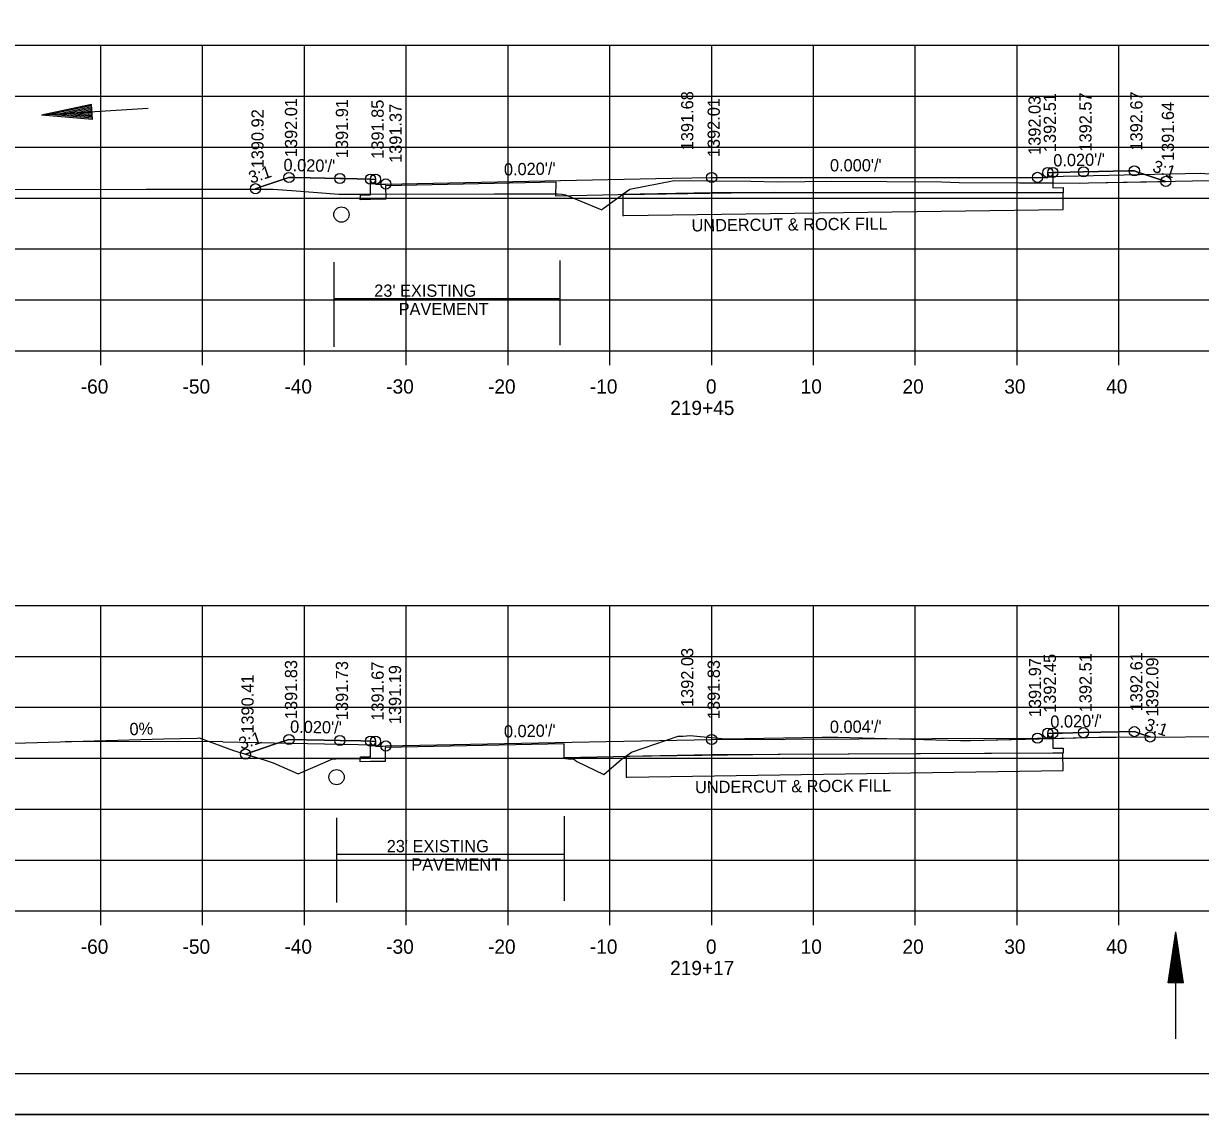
# Model space of a CAD drawing. Extents: x 1374311 to 1383814, y 384102 to 406278.
# Drawn here: x 1382572.5 to 1382688.1, y 405638.4 to 405745.5 of the extents above; entities that cross this region are included whole.
import ezdxf

# ---------------------------------------------------------------- set-up
doc = ezdxf.new("R2010")
doc.units = 0
for name, color, linetype in [('R_Axis', 7, 'Continuous'), ('R_Axis Annot', 7, 'Continuous'), ('R_Border', 7, 'Continuous'), ('R_Draft', 7, 'Continuous'), ('R_Exist Surface', 7, 'Continuous'), ('R_Fin Surface', 7, 'Continuous'), ('R_Grid', 7, 'Continuous'), ('R_No Plot', 7, 'Continuous'), ('R_Water', 7, 'Continuous'), ('R_Xsect Elev', 7, 'Continuous'), ('R_Xsect Slope', 7, 'Continuous')]:
    doc.layers.add(name, color=color, linetype=linetype)

msp = doc.modelspace()

# ---------------------------------------------------------------- linework, layer by layer
at = {"layer": 'R_Axis'}
for p, q in [((1382500.07, 405713.4), (1382780.07, 405713.4)), ((1382580.07, 405712), (1382580.07, 405713.4)), ((1382590.07, 405712), (1382590.07, 405713.4)), ((1382600.07, 405712), (1382600.07, 405713.4)), ((1382610.07, 405712), (1382610.07, 405713.4)), ((1382620.07, 405712), (1382620.07, 405713.4)), ((1382630.07, 405712), (1382630.07, 405713.4)), ((1382640.07, 405712), (1382640.07, 405713.4)), ((1382650.07, 405712), (1382650.07, 405713.4)), ((1382660.07, 405712), (1382660.07, 405713.4)), ((1382670.07, 405712), (1382670.07, 405713.4)), ((1382680.07, 405712), (1382680.07, 405713.4)), ((1382500.07, 405658.4), (1382780.07, 405658.4)), ((1382580.07, 405657), (1382580.07, 405658.4)), ((1382590.07, 405657), (1382590.07, 405658.4)), ((1382600.07, 405657), (1382600.07, 405658.4)), ((1382610.07, 405657), (1382610.07, 405658.4)), ((1382620.07, 405657), (1382620.07, 405658.4)), ((1382630.07, 405657), (1382630.07, 405658.4)), ((1382640.07, 405657), (1382640.07, 405658.4)), ((1382650.07, 405657), (1382650.07, 405658.4)), ((1382660.07, 405657), (1382660.07, 405658.4)), ((1382670.07, 405657), (1382670.07, 405658.4)), ((1382680.07, 405657), (1382680.07, 405658.4))]:
    msp.add_line(p, q, dxfattribs=at)
at = {"layer": 'R_Border'}
msp.add_line((1382798.25, 405642.4), (1382482.07, 405642.4), dxfattribs=at)
at = {"layer": 'R_Draft'}
for p, q in [((1382579.18, 405737.6), (1382574.24, 405736.54)), ((1382579.19, 405737.48), (1382575.07, 405736.59)), ((1382579.2, 405737.35), (1382575.93, 405736.64)), ((1382579.27, 405736.11), (1382579.18, 405737.6)), ((1382579.27, 405736.11), (1382574.24, 405736.54)), ((1382579.27, 405736.23), (1382575.07, 405736.59)), ((1382579.26, 405736.36), (1382575.93, 405736.64)), ((1382579.2, 405737.23), (1382576.76, 405736.7)), ((1382579.25, 405736.48), (1382576.76, 405736.7)), ((1382579.21, 405737.1), (1382577.61, 405736.75)), ((1382579.24, 405736.61), (1382577.61, 405736.75)), ((1382579.22, 405736.97), (1382578.44, 405736.8)), ((1382579.23, 405736.74), (1382578.44, 405736.8)), ((1382684.9, 405651.36), (1382685.64, 405656.36)), ((1382685.03, 405651.36), (1382685.64, 405655.52)), ((1382686.4, 405651.36), (1382685.64, 405656.36)), ((1382686.28, 405651.36), (1382685.64, 405655.52)), ((1382685.15, 405651.36), (1382685.64, 405654.66)), ((1382686.15, 405651.36), (1382685.64, 405654.66)), ((1382685.28, 405651.36), (1382685.65, 405653.83)), ((1382685.41, 405651.36), (1382685.65, 405652.98)), ((1382686.02, 405651.36), (1382685.65, 405653.83)), ((1382685.89, 405651.36), (1382685.65, 405652.98)), ((1382685.53, 405651.36), (1382685.65, 405652.15)), ((1382685.77, 405651.36), (1382685.65, 405652.15)), ((1382686.4, 405651.36), (1382684.9, 405651.36))]:
    msp.add_line(p, q, dxfattribs=at)
at = {"layer": 'R_Exist Surface'}
for points in [[(1382570.74, 405729.23), (1382584.52, 405729.27), (1382588.24, 405729.28), (1382596.99, 405729.27), (1382599.28, 405729.11), (1382603.45, 405728.78), (1382618.73, 405728.8), (1382624.93, 405728.83), (1382625.39, 405728.77), (1382625.7, 405728.71), (1382629.12, 405727.32), (1382629.27, 405727.25), (1382629.42, 405727.37), (1382632.04, 405729.29), (1382636.38, 405730.11), (1382636.39, 405730.11), (1382643.92, 405730.06), (1382646.56, 405729.99), (1382651.87, 405730.06), (1382662.69, 405729.98), (1382664.39, 405729.94), (1382676.18, 405729.87), (1382677.08, 405729.89), (1382685.6, 405730.05), (1382688.98, 405730.12)], [(1382566.99, 405674.75), (1382586.26, 405675.31), (1382589.54, 405675.38), (1382589.74, 405675.4), (1382593.12, 405674.16), (1382596.13, 405673.24), (1382597.01, 405672.93), (1382599.45, 405671.85), (1382602.12, 405673.01), (1382602.76, 405673.3), (1382603.16, 405673.33), (1382604.36, 405673.37), (1382618.16, 405673.39), (1382625.49, 405673.4), (1382626.21, 405673.3), (1382626.5, 405673.34), (1382626.84, 405673.08), (1382629.49, 405671.8), (1382631.18, 405673.26), (1382632.19, 405673.99), (1382636.77, 405675.56), (1382637.26, 405675.55), (1382637.93, 405675.62), (1382641.43, 405675.31), (1382650.91, 405675.45), (1382652.09, 405675.47), (1382652.36, 405675.47), (1382652.45, 405675.47), (1382664.5, 405675.15), (1382665.5, 405675.15), (1382678.09, 405675.45), (1382679.78, 405675.48), (1382693.37, 405675.53)]]:
    msp.add_lwpolyline(points, dxfattribs=at)
at = {"layer": 'R_Fin Surface'}
for p, q in [((1382646.25, 405728.94), (1382631.33, 405728.73)), ((1382631.33, 405728.73), (1382631.33, 405728.73)), ((1382631.33, 405728.73), (1382631.33, 405728.73)), ((1382631.33, 405728.73), (1382631.33, 405726.69)), ((1382674.58, 405728.93), (1382646.25, 405728.94)), ((1382674.58, 405727.29), (1382674.58, 405728.93)), ((1382631.43, 405726.69), (1382674.58, 405727.29)), ((1382631.33, 405726.69), (1382631.43, 405726.69)), ((1382646.59, 405673.78), (1382631.67, 405673.57)), ((1382674.55, 405673.89), (1382646.59, 405673.78)), ((1382674.58, 405672.2), (1382674.55, 405673.89)), ((1382631.67, 405673.57), (1382631.67, 405673.57)), ((1382631.67, 405673.57), (1382631.67, 405673.57)), ((1382631.67, 405673.57), (1382631.67, 405671.53)), ((1382631.67, 405671.53), (1382631.77, 405671.53)), ((1382631.77, 405671.53), (1382674.58, 405672.2))]:
    msp.add_line(p, q, dxfattribs=at)
for points in [[(1382595.27, 405729.32), (1382595.8, 405729.5), (1382598.56, 405730.42), (1382599.17, 405730.41), (1382603.56, 405730.32), (1382603.93, 405730.31), (1382606.56, 405730.26), (1382606.62, 405730.26), (1382607.06, 405730.26), (1382607.07, 405729.82), (1382607.07, 405729.76), (1382607.19, 405729.76), (1382608.07, 405729.78), (1382636.17, 405730.34), (1382640.07, 405730.42), (1382668.17, 405730.42), (1382672.07, 405730.43), (1382672.19, 405730.43), (1382673.07, 405730.41), (1382673.08, 405730.85), (1382673.08, 405730.91), (1382673.14, 405730.91), (1382673.58, 405730.91), (1382673.95, 405730.92), (1382676.58, 405730.97), (1382680.97, 405731.06), (1382681.58, 405731.07), (1382681.82, 405730.99), (1382684.67, 405730.04)], [(1382673.58, 405730.91), (1382673.59, 405729.42), (1382674.59, 405729.43), (1382674.58, 405728.93), (1382673.58, 405728.93), (1382640.07, 405728.92), (1382624.78, 405728.6), (1382624.79, 405729.95), (1382608.05, 405729.61), (1382608.06, 405728.28), (1382606.56, 405728.25), (1382605.56, 405728.23), (1382605.57, 405728.73), (1382606.57, 405728.73), (1382606.56, 405730.26)], [(1382594.29, 405673.81), (1382597.24, 405674.8), (1382598.56, 405675.24), (1382601.98, 405675.17), (1382603.56, 405675.14), (1382605.61, 405675.1), (1382606.56, 405675.08), (1382606.71, 405675.08), (1382607.06, 405675.08), (1382607.06, 405674.73), (1382607.07, 405674.58), (1382607.75, 405674.59), (1382608.07, 405674.6), (1382629.7, 405675.03), (1382640.07, 405675.24), (1382661.72, 405675.32), (1382672.07, 405675.37), (1382672.75, 405675.36), (1382673.07, 405675.35), (1382673.07, 405675.7), (1382673.08, 405675.85), (1382673.23, 405675.85), (1382673.58, 405675.85), (1382674.51, 405675.87), (1382676.58, 405675.91), (1382680, 405675.98), (1382681.58, 405676.01), (1382682.01, 405675.87), (1382683.14, 405675.49)], [(1382673.58, 405675.85), (1382673.59, 405674.37), (1382674.59, 405674.38), (1382674.58, 405673.88), (1382673.58, 405673.88), (1382640.07, 405673.74), (1382625.58, 405673.44), (1382625.59, 405674.81), (1382608.01, 405674.45), (1382608.01, 405673.08), (1382606.56, 405673.07), (1382605.56, 405673.05), (1382605.57, 405673.55), (1382606.57, 405673.55), (1382606.56, 405675.08)]]:
    msp.add_lwpolyline(points, dxfattribs=at)
at = {"layer": 'R_Grid'}
for p, q in [((1382500.07, 405743.4), (1382780.07, 405743.4)), ((1382580.07, 405713.4), (1382580.07, 405743.4)), ((1382590.07, 405713.4), (1382590.07, 405743.4)), ((1382600.07, 405713.4), (1382600.07, 405743.4)), ((1382610.07, 405713.4), (1382610.07, 405743.4)), ((1382620.07, 405713.4), (1382620.07, 405743.4)), ((1382630.07, 405713.4), (1382630.07, 405743.4)), ((1382640.07, 405713.4), (1382640.07, 405743.4)), ((1382650.07, 405713.4), (1382650.07, 405743.4)), ((1382660.07, 405713.4), (1382660.07, 405743.4)), ((1382670.07, 405713.4), (1382670.07, 405743.4)), ((1382680.07, 405713.4), (1382680.07, 405743.4)), ((1382500.07, 405738.4), (1382780.07, 405738.4)), ((1382500.07, 405733.4), (1382780.07, 405733.4)), ((1382500.07, 405728.4), (1382780.07, 405728.4)), ((1382500.07, 405723.4), (1382780.07, 405723.4)), ((1382500.07, 405718.4), (1382780.07, 405718.4)), ((1382500.07, 405713.4), (1382780.07, 405713.4)), ((1382500.07, 405688.4), (1382780.07, 405688.4)), ((1382580.07, 405658.4), (1382580.07, 405688.4)), ((1382590.07, 405658.4), (1382590.07, 405688.4)), ((1382600.07, 405658.4), (1382600.07, 405688.4)), ((1382610.07, 405658.4), (1382610.07, 405688.4)), ((1382620.07, 405658.4), (1382620.07, 405688.4)), ((1382630.07, 405658.4), (1382630.07, 405688.4)), ((1382640.07, 405658.4), (1382640.07, 405688.4)), ((1382650.07, 405658.4), (1382650.07, 405688.4)), ((1382660.07, 405658.4), (1382660.07, 405688.4)), ((1382670.07, 405658.4), (1382670.07, 405688.4)), ((1382680.07, 405658.4), (1382680.07, 405688.4)), ((1382500.07, 405683.4), (1382780.07, 405683.4)), ((1382500.07, 405678.4), (1382780.07, 405678.4)), ((1382500.07, 405673.4), (1382780.07, 405673.4)), ((1382500.07, 405668.4), (1382780.07, 405668.4)), ((1382500.07, 405663.4), (1382780.07, 405663.4)), ((1382500.07, 405658.4), (1382780.07, 405658.4))]:
    msp.add_line(p, q, dxfattribs=at)
at = {"layer": 'R_No Plot'}
msp.add_line((1382469.67, 405638.42), (1382803, 405638.42), dxfattribs=at)
for points in [[(1382469.66, 405851.76), (1382803, 405851.76), (1382803, 405638.42), (1382469.66, 405638.42)], [(1382715.99, 405847.86), (1382715.99, 405837.98), (1382751.72, 405837.98), (1382751.72, 405835.06), (1382774.92, 405835.06), (1382774.92, 405810.73), (1382798.25, 405810.73), (1382798.25, 405642.4), (1382482.07, 405642.4), (1382482.07, 405847.86)], [(1382595.27, 405729.32), (1382595.27, 405729.27), (1382596.99, 405729.27), (1382599.28, 405729.11), (1382603.45, 405728.78), (1382606.57, 405728.79), (1382606.56, 405730.26), (1382603.93, 405730.31), (1382603.56, 405730.32), (1382599.17, 405730.41), (1382598.56, 405730.42), (1382595.8, 405729.5)], [(1382673.59, 405729.88), (1382676.18, 405729.87), (1382677.08, 405729.89), (1382684.67, 405730.03), (1382684.67, 405730.04), (1382681.82, 405730.99), (1382681.58, 405731.07), (1382680.97, 405731.06), (1382676.58, 405730.97), (1382673.95, 405730.92), (1382673.58, 405730.91)], [(1382631.29, 405728.74), (1382632.04, 405729.29), (1382636.38, 405730.11), (1382636.39, 405730.11), (1382643.92, 405730.06), (1382646.56, 405729.99), (1382651.87, 405730.06), (1382662.69, 405729.98), (1382664.39, 405729.94), (1382673.59, 405729.88), (1382673.59, 405729.42), (1382674.59, 405729.43), (1382674.58, 405728.93), (1382673.58, 405728.93), (1382640.07, 405728.92)], [(1382594.29, 405673.81), (1382594.29, 405673.8), (1382596.13, 405673.24), (1382597.01, 405672.93), (1382599.45, 405671.85), (1382602.12, 405673.01), (1382602.76, 405673.3), (1382603.16, 405673.33), (1382604.36, 405673.37), (1382605.56, 405673.37), (1382605.57, 405673.55), (1382606.57, 405673.55), (1382606.56, 405675.08), (1382605.61, 405675.1), (1382603.56, 405675.14), (1382601.98, 405675.17), (1382598.56, 405675.24), (1382597.24, 405674.8)], [(1382631.61, 405673.57), (1382632.19, 405673.99), (1382636.77, 405675.56), (1382637.26, 405675.55), (1382637.93, 405675.62), (1382641.43, 405675.31), (1382650.91, 405675.45), (1382652.09, 405675.47), (1382652.36, 405675.47), (1382652.45, 405675.47), (1382664.5, 405675.15), (1382665.5, 405675.15), (1382673.58, 405675.34), (1382673.59, 405674.37), (1382674.59, 405674.38), (1382674.58, 405673.88), (1382673.58, 405673.88), (1382640.07, 405673.74)], [(1382673.58, 405675.34), (1382678.09, 405675.45), (1382679.78, 405675.48), (1382683.14, 405675.49), (1382682.01, 405675.87), (1382681.58, 405676.01), (1382680, 405675.98), (1382676.58, 405675.91), (1382674.51, 405675.87), (1382673.58, 405675.85)]]:
    msp.add_lwpolyline(points, close=True, dxfattribs=at)
for centre in [(1382681.58, 405731.07), (1382681.58, 405731.07), (1382681.58, 405731.07), (1382598.56, 405730.42), (1382598.56, 405730.42), (1382598.56, 405730.42), (1382603.56, 405730.32), (1382603.56, 405730.32), (1382603.56, 405730.32), (1382606.56, 405730.26), (1382606.56, 405730.26), (1382607.06, 405730.26), (1382607.06, 405730.26), (1382607.06, 405730.26), (1382640.07, 405730.42), (1382640.07, 405730.42), (1382640.07, 405730.42), (1382672.07, 405730.43), (1382672.07, 405730.43), (1382672.07, 405730.43), (1382673.08, 405730.91), (1382673.08, 405730.91), (1382673.08, 405730.91), (1382673.58, 405730.91), (1382673.58, 405730.91), (1382676.58, 405730.97), (1382676.58, 405730.97), (1382676.58, 405730.97), (1382684.67, 405730.04), (1382684.67, 405730.04), (1382684.67, 405730.04), (1382595.27, 405729.32), (1382595.27, 405729.32), (1382595.27, 405729.32), (1382595.27, 405729.32), (1382595.27, 405729.32), (1382595.27, 405729.32), (1382608.07, 405729.78), (1382608.07, 405729.78), (1382608.07, 405729.78), (1382673.08, 405675.85), (1382673.08, 405675.85), (1382673.08, 405675.85), (1382673.58, 405675.85), (1382673.58, 405675.85), (1382676.58, 405675.91), (1382676.58, 405675.91), (1382676.58, 405675.91), (1382681.58, 405676.01), (1382681.58, 405676.01), (1382681.58, 405676.01), (1382598.56, 405675.24), (1382598.56, 405675.24), (1382598.56, 405675.24), (1382603.56, 405675.14), (1382603.56, 405675.14), (1382603.56, 405675.14), (1382606.56, 405675.08), (1382606.56, 405675.08), (1382607.06, 405675.08), (1382607.06, 405675.08), (1382607.06, 405675.08), (1382608.07, 405674.6), (1382608.07, 405674.6), (1382608.07, 405674.6), (1382640.07, 405675.24), (1382640.07, 405675.24), (1382640.07, 405675.24), (1382672.07, 405675.37), (1382672.07, 405675.37), (1382672.07, 405675.37), (1382683.14, 405675.49), (1382683.14, 405675.49), (1382683.14, 405675.49), (1382594.29, 405673.81), (1382594.29, 405673.81), (1382594.29, 405673.81), (1382594.29, 405673.81), (1382594.29, 405673.81), (1382594.29, 405673.81)]:
    msp.add_circle(centre, 0.5, dxfattribs=at)
at = {"layer": 'R_Water'}
for p, q in [((1382584.72, 405737.2), (1382574.24, 405736.54)), ((1382673.08, 405730.53), (1382688.07, 405730.83)), ((1382688.07, 405730.83), (1382700.09, 405730.02)), ((1382625.18, 405713.96), (1382625.18, 405722.28)), ((1382603.01, 405713.78), (1382603.01, 405722.1)), ((1382603.01, 405718.54), (1382625.18, 405718.54)), ((1382592.07, 405675.01), (1382576.61, 405675.04)), ((1382592.07, 405675.01), (1382607.07, 405674.71)), ((1382603.25, 405659.23), (1382603.25, 405667.55)), ((1382625.61, 405659.38), (1382625.61, 405667.71)), ((1382603.25, 405663.99), (1382625.61, 405663.99)), ((1382685.66, 405645.85), (1382685.64, 405656.36))]:
    msp.add_line(p, q, dxfattribs=at)
for centre in [(1382603.71, 405726.78), (1382603.23, 405671.54)]:
    msp.add_circle(centre, 0.75, dxfattribs=at)

# ---------------------------------------------------------------- texts
at = {"layer": 'R_Axis Annot'}
for s, p in [('-60', (1382578.11, 405709.2)), ('-50', (1382588.11, 405709.2)), ('-40', (1382598.11, 405709.2)), ('-30', (1382608.11, 405709.2)), ('-20', (1382618.11, 405709.2)), ('-10', (1382628.11, 405709.2)), ('0', (1382639.51, 405709.2)), ('10', (1382648.81, 405709.2)), ('20', (1382658.81, 405709.2)), ('30', (1382668.81, 405709.2)), ('40', (1382678.81, 405709.2)), ('219+45', (1382636, 405707.1)), ('-60', (1382578.11, 405654.2)), ('-50', (1382588.11, 405654.2)), ('-40', (1382598.11, 405654.2)), ('-30', (1382608.11, 405654.2)), ('-20', (1382618.11, 405654.2)), ('-10', (1382628.11, 405654.2)), ('0', (1382639.51, 405654.2)), ('10', (1382648.81, 405654.2)), ('20', (1382658.81, 405654.2)), ('30', (1382668.81, 405654.2)), ('40', (1382678.81, 405654.2)), ('219+17', (1382635.99, 405652.1))]:
    msp.add_text(s, height=1.4, dxfattribs=at).set_placement(p)
at = {"layer": 'R_Fin Surface'}
for p in [(1382638.1, 405725.12), (1382638.44, 405669.96)]:
    msp.add_text('UNDERCUT & ROCK FILL', height=1.2, rotation=0.5237, dxfattribs=at).set_placement(p)
at = {"layer": 'R_Water'}
for s, p in [("23' EXISTING ", (1382606.93, 405718.71)), ('PAVEMENT', (1382609.33, 405716.91)), ("23' EXISTING ", (1382608.16, 405664.17)), ('PAVEMENT', (1382610.57, 405662.37))]:
    msp.add_text(s, height=1.2, dxfattribs=at).set_placement(p)
msp.add_text('0%', height=1.2, rotation=2.0866, dxfattribs=at).set_placement((1382582.92, 405675.65))
at = {"layer": 'R_Xsect Elev'}
for s, p in [('1391.68', (1382638.27, 405733.09)), ('1392.51', (1382673.88, 405732.91)), ('1392.57', (1382677.38, 405732.97)), ('1392.67', (1382682.38, 405733.07)), ('1392.01', (1382599.36, 405732.42)), ('1391.91', (1382604.36, 405732.32)), ('1391.85', (1382607.86, 405732.26)), ('1391.37', (1382609.63, 405731.85)), ('1392.01', (1382640.87, 405732.42)), ('1392.03', (1382672.38, 405732.64)), ('1391.64', (1382685.47, 405732.04)), ('1390.92', (1382596.07, 405731.32)), ('1392.03', (1382638.27, 405678.43)), ('1391.83', (1382599.36, 405677.24)), ('1391.83', (1382640.87, 405677.24)), ('1391.97', (1382672.42, 405677.43)), ('1392.45', (1382673.88, 405677.85)), ('1392.51', (1382677.38, 405677.91)), ('1392.61', (1382682.38, 405678.01)), ('1392.09', (1382683.94, 405677.49)), ('1391.73', (1382604.36, 405677.14)), ('1391.67', (1382607.86, 405677.08)), ('1391.19', (1382609.57, 405676.74)), ('1390.41', (1382595.09, 405675.81))]:
    msp.add_text(s, height=1.2, rotation=90, dxfattribs=at).set_placement(p)
at = {"layer": 'R_Xsect Slope'}
for s, rotation, p in [("0.020'/'", 1.1458, (1382673.63, 405731.5)), ('3:1', 18.4349, (1382594.83, 405729.8)), ("0.020'/'", 358.8542, (1382598.01, 405731.06)), ("0.020'/'", 1.1458, (1382619.68, 405730.61)), ("0.000'/'", 0.0232, (1382651.69, 405731.02)), ('3:1', 341.5651, (1382683.28, 405731.03)), ("0.020'/'", 1.1458, (1382673.34, 405676.38)), ('3:1', 341.5649, (1382682.52, 405676.23)), ("0.020'/'", 358.8542, (1382598.66, 405675.91)), ("0.020'/'", 1.1458, (1382619.68, 405675.43)), ("0.004'/'", 0.2443, (1382651.68, 405675.89)), ('3:1', 18.435, (1382593.87, 405674.22))]:
    msp.add_text(s, height=1.2, rotation=rotation, dxfattribs=at).set_placement(p)

doc.saveas('drawing.dxf')
